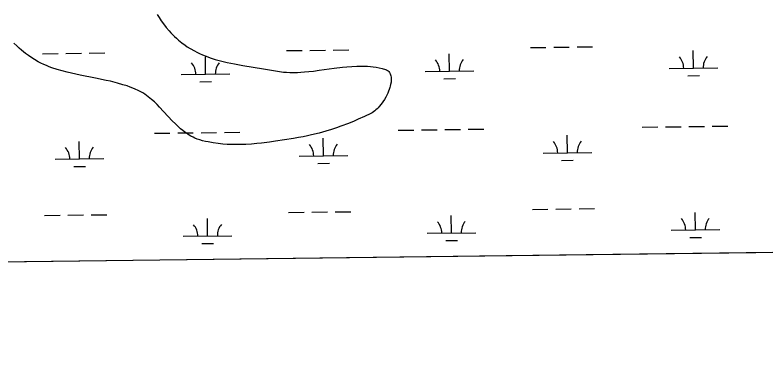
# Model space of a CAD drawing. Extents: x 3715084 to 3753216, y 488173 to 513963.
# Drawn here: x 3738247 to 3739790, y 493591 to 494335 of the extents above; entities that cross this region are included whole.
import ezdxf

# ---------------------------------------------------------------- set-up
doc = ezdxf.new("R2010")
doc.units = 0
for name, color, linetype in [('V-GRID-FRAM', 7, 'Continuous'), ('V-SITE-VEGE', 7, 'Continuous'), ('V-WETL-SWMP', 7, 'Continuous')]:
    doc.layers.add(name, color=color, linetype=linetype)

msp = doc.modelspace()

# ---------------------------------------------------------------- linework, layer by layer
at = {"layer": 'V-GRID-FRAM'}
msp.add_lwpolyline([(3719350.3, 493590.7), (3719130.8, 511772.1), (3750813.3, 512168.5), (3751048.6, 493987.2), (3719350.3, 493590.7)], dxfattribs=at)
at = {"layer": 'V-SITE-VEGE'}
for points in [[(3738539.7, 494335.8), (3738543.6, 494329.7), (3738547.9, 494323.3), (3738552.7, 494316.6), (3738558.1, 494309.5), (3738564.2, 494302.2), (3738567.6, 494298.5), (3738571.2, 494294.7), (3738575, 494290.9), (3738579.1, 494287), (3738583.6, 494283.2), (3738590.3, 494277.8), (3738597, 494272.9), (3738601.6, 494269.8), (3738607.7, 494266), (3738616.1, 494261.2), (3738620.9, 494258.7), (3738626.5, 494256), (3738632.9, 494253.2), (3738640.3, 494250.2), (3738648.9, 494247), (3738658.8, 494243.8), (3738670.2, 494240.6), (3738683.4, 494237.4), (3738698.6, 494234.3), (3738716, 494231.2), (3738758.7, 494224.4), (3738770.7, 494222.4), (3738783.4, 494220), (3738791.6, 494218.6), (3738799.8, 494217.7), (3738805.4, 494217.2), (3738812.8, 494216.9), (3738822.8, 494216.8), (3738828.6, 494217), (3738835.2, 494217.3), (3738842.8, 494217.8), (3738851.5, 494218.6), (3738861.5, 494219.7), (3738873, 494221.2), (3738903.5, 494225.4), (3738920.9, 494227.5), (3738930.1, 494228.5), (3738939.8, 494229.3), (3738950.2, 494229.9), (3738961, 494230), (3738966.6, 494229.9), (3738972.3, 494229.6), (3738978.2, 494229.2), (3738984.1, 494228.5), (3738990.2, 494227.6), (3738996.5, 494226.3), (3739002.8, 494224.8), (3739009.3, 494222.8), (3739011.5, 494221.9), (3739013.5, 494220.8), (3739014.6, 494219.9), (3739016, 494218.6), (3739017.6, 494216.6), (3739018.4, 494215.4), (3739019.1, 494213.8), (3739019.9, 494212), (3739020.5, 494209.7), (3739020.9, 494206.9), (3739021.1, 494203.5), (3739021, 494199.3), (3739020.8, 494197), (3739019.9, 494191.8), (3739019.2, 494188.8), (3739018.3, 494185.6), (3739017.2, 494182.1), (3739015.8, 494178.4), (3739014.1, 494174.4), (3739012.1, 494170.2), (3739009.8, 494165.7), (3739007.1, 494161.1), (3739004, 494156.3), (3739000.5, 494151.4), (3738996.5, 494146.6), (3738994.4, 494144.2), (3738992.2, 494142), (3738989.8, 494139.8), (3738987.4, 494137.8), (3738984.8, 494135.8), (3738982.2, 494134.1), (3738979.4, 494132.6), (3738966.4, 494126.4), (3738953.3, 494120.5), (3738944.6, 494116.8), (3738933, 494112.1), (3738917.4, 494106.2), (3738908.4, 494103.1), (3738898.2, 494099.7), (3738886.4, 494096.1), (3738872.8, 494092.3), (3738857.2, 494088.4), (3738848.9, 494086.5), (3738839.9, 494084.6)], [(3738839.9, 494084.6), (3738830.3, 494082.8), (3738820, 494081), (3738801.8, 494078.1), (3738783.3, 494075.3), (3738770.9, 494073.5), (3738754.4, 494071.6), (3738744.9, 494070.6), (3738734, 494069.7), (3738721.7, 494068.9), (3738707.6, 494068.5), (3738700.1, 494068.4), (3738692.1, 494068.6), (3738683.6, 494068.9), (3738674.6, 494069.6), (3738665.1, 494070.5), (3738655, 494072), (3738644.3, 494073.9), (3738638.8, 494075.1), (3738633.2, 494076.5), (3738627.4, 494078.1), (3738622, 494079.9), (3738616.8, 494082), (3738613.4, 494083.6), (3738608.9, 494086), (3738603.1, 494089.5), (3738599.9, 494091.7), (3738596.3, 494094.3), (3738592.3, 494097.4), (3738587.8, 494101.2), (3738582.7, 494105.7), (3738577, 494111.2), (3738570.7, 494117.6), (3738544.5, 494145.5), (3738539.4, 494150.7), (3738533.9, 494156.1), (3738527.8, 494161.5), (3738521.2, 494167), (3738517.7, 494169.6), (3738514.1, 494172.2), (3738510.2, 494174.6), (3738506.1, 494177), (3738501.8, 494179.2), (3738493, 494183.2), (3738483.9, 494186.8), (3738477.7, 494189), (3738469.2, 494191.7), (3738457.8, 494195), (3738443.5, 494198.6), (3738434.7, 494200.6), (3738412.8, 494205.1), (3738381.4, 494211.2), (3738363.6, 494215.1), (3738354.2, 494217.3), (3738344.3, 494219.9), (3738333.9, 494222.9), (3738323.1, 494226.5), (3738317.6, 494228.5), (3738312, 494230.8), (3738306.3, 494233.2), (3738300.5, 494235.9), (3738294.6, 494238.9), (3738287, 494243.2), (3738279.5, 494248), (3738274.7, 494251.4), (3738268.4, 494256.1), (3738260.3, 494262.8), (3738255.8, 494266.8), (3738250.7, 494271.5), (3738245, 494277)]]:
    msp.add_lwpolyline(points, dxfattribs=at)
at = {"layer": 'V-WETL-SWMP'}
for p, q in [((3738805.6, 494261.7), (3738837.6, 494262.1)), ((3738853.6, 494262.3), (3738885.6, 494262.7)), ((3738901.6, 494262.9), (3738933.6, 494263.3)), ((3739307.5, 494268), (3739339.5, 494268.4)), ((3739355.5, 494268.6), (3739387.5, 494269)), ((3739403.5, 494269.2), (3739435.5, 494269.6)), ((3739642.9, 494225.7), (3739642.5, 494261.7)), ((3738303.8, 494255.4), (3738335.8, 494255.8)), ((3738351.8, 494256), (3738383.8, 494256.4)), ((3738399.8, 494256.6), (3738431.8, 494257)), ((3738639.2, 494213.2), (3738638.7, 494249.2)), ((3739141, 494219.5), (3739140.6, 494255.4)), ((3738589.2, 494212.6), (3738689.2, 494213.8)), ((3739091, 494218.8), (3739191, 494220.1)), ((3739592.9, 494225.1), (3739692.9, 494226.3)), ((3738627.4, 494197.6), (3738651.4, 494197.9)), ((3739129.2, 494203.9), (3739153.2, 494204.2)), ((3739631.1, 494210.1), (3739655.1, 494210.4)), ((3739537.6, 494104.3), (3739569.6, 494104.7)), ((3739585.6, 494104.9), (3739617.6, 494105.3)), ((3739633.6, 494105.5), (3739665.6, 494105.9)), ((3739681.6, 494106.1), (3739713.6, 494106.5)), ((3738533.8, 494091.8), (3738565.8, 494092.2)), ((3738581.8, 494092.4), (3738613.8, 494092.8)), ((3738629.8, 494093), (3738661.8, 494093.4)), ((3738677.8, 494093.6), (3738709.8, 494094)), ((3739035.7, 494098.1), (3739067.7, 494098.5)), ((3739083.7, 494098.7), (3739115.7, 494099.1)), ((3739131.7, 494099.3), (3739163.7, 494099.7)), ((3739179.7, 494099.9), (3739211.7, 494100.3)), ((3739383.6, 494051.7), (3739383.2, 494087.7)), ((3738379.9, 494039.1), (3738379.4, 494075.1)), ((3738881.8, 494045.4), (3738881.3, 494081.4)), ((3738831.8, 494044.8), (3738931.8, 494046)), ((3739333.6, 494051), (3739433.6, 494052.3)), ((3738329.9, 494038.5), (3738429.9, 494039.7)), ((3738869.9, 494029.8), (3738893.9, 494030.1)), ((3739371.8, 494036.1), (3739395.8, 494036.4)), ((3738368.1, 494023.5), (3738392.1, 494023.8)), ((3739311.7, 493935.3), (3739343.7, 493935.7)), ((3739359.7, 493935.9), (3739391.7, 493936.3)), ((3739407.7, 493936.5), (3739439.7, 493936.9)), ((3738307.9, 493922.8), (3738339.9, 493923.2)), ((3738355.9, 493923.4), (3738387.9, 493923.8)), ((3738403.9, 493924), (3738435.9, 493924.4)), ((3738809.8, 493929), (3738841.8, 493929.4)), ((3738857.8, 493929.6), (3738889.8, 493930)), ((3738905.8, 493930.2), (3738937.8, 493930.6)), ((3739145.2, 493886.8), (3739144.7, 493922.8)), ((3739647.1, 493893.1), (3739646.6, 493929.1)), ((3738643.3, 493880.5), (3738642.9, 493916.5)), ((3739095.2, 493886.2), (3739195.2, 493887.4)), ((3739597.1, 493892.4), (3739697.1, 493893.7)), ((3742933.2, 493885.7), (3737015.9, 493811.7)), ((3738593.3, 493879.9), (3738693.3, 493881.2)), ((3739635.3, 493877.5), (3739659.3, 493877.8)), ((3738631.5, 493864.9), (3738655.5, 493865.2)), ((3739133.4, 493871.2), (3739157.4, 493871.5))]:
    msp.add_line(p, q, dxfattribs=at)
for centre, start, end in [((3739085.8, 494219.2), 359.9442, 41.4878), ((3739196.3, 494220.6), 139.9442, 181.4878), ((3739587.7, 494225.5), 359.9442, 41.4878), ((3739698.1, 494226.9), 139.9442, 181.4878), ((3738583.9, 494213), 359.9442, 41.4878), ((3738694.4, 494214.3), 139.9442, 181.4878), ((3739328.4, 494051.4), 359.9442, 41.4878), ((3739438.9, 494052.8), 139.9442, 181.4878), ((3738324.6, 494038.9), 359.9442, 41.4878), ((3738435.1, 494040.3), 139.9442, 181.4878), ((3738826.5, 494045.2), 359.9442, 41.4878), ((3738937, 494046.5), 139.9442, 181.4878), ((3738588.1, 493880.3), 359.9442, 41.4878), ((3738698.6, 493881.7), 139.9442, 181.4878), ((3739089.9, 493886.6), 359.9442, 41.4878), ((3739200.4, 493888), 139.9442, 181.4878), ((3739591.8, 493892.9), 359.9442, 41.4878), ((3739702.3, 493894.2), 139.9442, 181.4878)]:
    msp.add_arc(centre, 35.2, start, end, dxfattribs=at)

doc.saveas('drawing.dxf')
